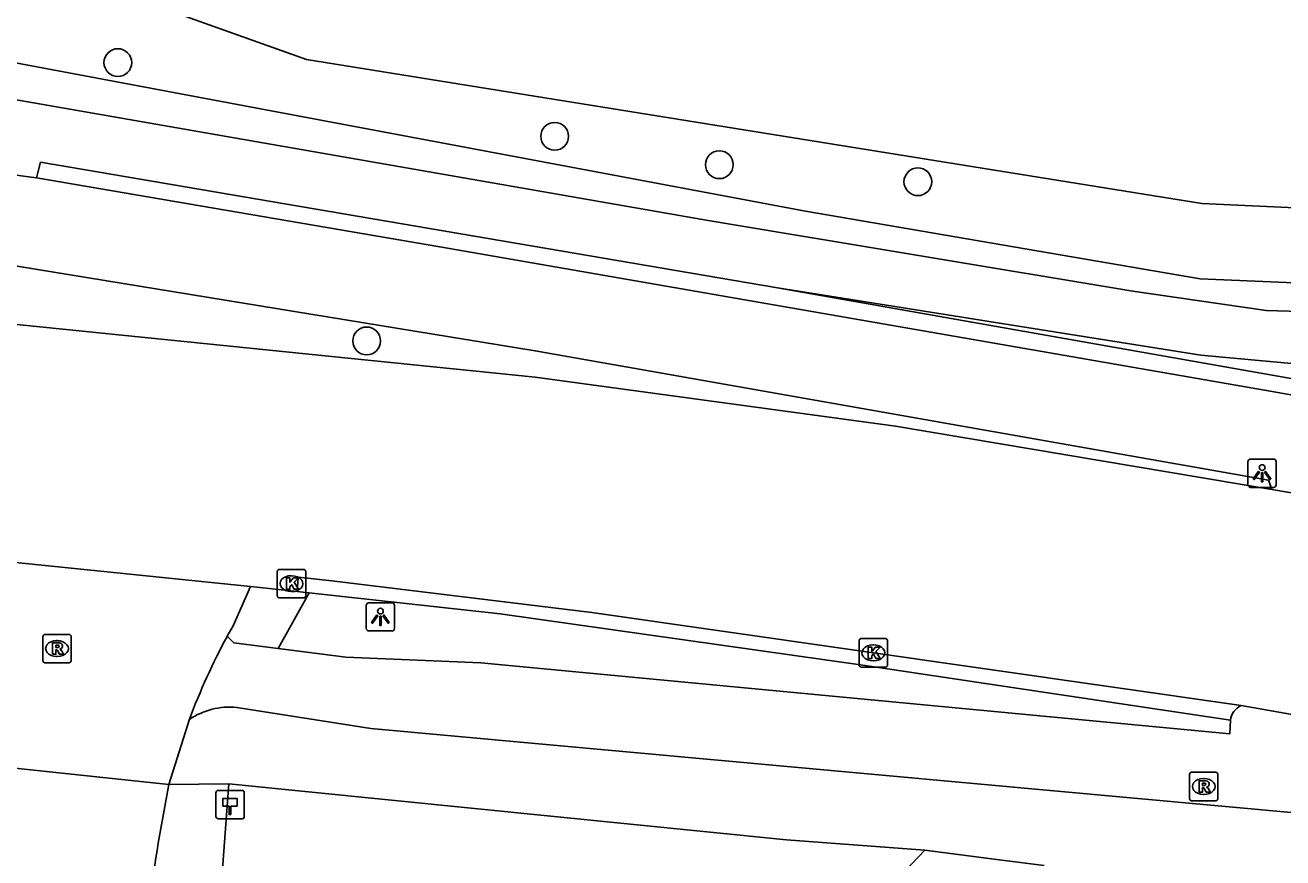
# Model space of a CAD drawing. Extents: x 160203 to 161526, y 379529 to 381797.
# Drawn here: x 161197.75 to 161242.09, y 380902.17 to 380931.52 of the extents above; entities that cross this region are included whole.
import ezdxf

# ---------------------------------------------------------------- set-up
doc = ezdxf.new("R2010")
doc.units = 0
for name, color, linetype in [('IMGEO_Berm_open', 7, 'Continuous'), ('IMGEO_Boom', 7, 'Continuous'), ('IMGEO_Fietspad_gesloten', 7, 'Continuous'), ('IMGEO_Fietspad_open', 7, 'Continuous'), ('IMGEO_Haag', 7, 'Continuous'), ('IMGEO_Hectometerpaal', 7, 'Continuous'), ('IMGEO_Kolk', 7, 'Continuous'), ('IMGEO_Lichtpunt', 7, 'Continuous'), ('IMGEO_Loofbos', 7, 'Continuous'), ('IMGEO_Rijbaan_lokaal_gesloten', 7, 'Continuous'), ('IMGEO_Rijbaan_lokaal_open', 7, 'Continuous'), ('IMGEO_Rioolput', 7, 'Continuous'), ('IMGEO_Voetpad_gesloten', 7, 'Continuous'), ('IMGEO_Voetpad_open', 7, 'Continuous')]:
    doc.layers.add(name, color=color, linetype=linetype)

msp = doc.modelspace()

# ---------------------------------------------------------------- linework, layer by layer
at = {"layer": 'IMGEO_Berm_open'}
msp.add_lwpolyline([(161206.668, 380909.554), (161207.758, 380911.509)], dxfattribs=at)
at = {"layer": 'IMGEO_Boom'}
for centre in [(161201.02, 380930.2), (161216.42, 380927.6), (161222.22, 380926.6), (161229.22, 380926), (161209.792, 380920.392)]:
    msp.add_circle(centre, 0.489, dxfattribs=at)
at = {"layer": 'IMGEO_Fietspad_gesloten'}
for points in [[(161253.048, 380916.598), (161241.514, 380918.649), (161212.367, 380923.709), (161198.149, 380926.137)], [(161195.083, 380923.418), (161215.734, 380920.046), (161241.583, 380915.484), (161241.601, 380915.43), (161241.7, 380915.16)]]:
    msp.add_lwpolyline(points, dxfattribs=at)
msp.add_arc((161165.674, 380693.683), 234.712, 82.04692, 83.85291, dxfattribs=at)
at = {"layer": 'IMGEO_Fietspad_open'}
for points in [[(161204.879, 380909.992), (161205.107, 380909.748), (161206.668, 380909.554)], [(161206.668, 380909.554), (161209.054, 380909.242), (161213.82, 380909.041), (161240.215, 380906.541), (161240.238, 380907.021)], [(161251.155, 380902.792), (161248.82, 380903.189), (161209.939, 380906.737), (161205.213, 380907.478)]]:
    msp.add_lwpolyline(points, dxfattribs=at)
msp.add_arc((161204.98, 380904.883), 2.605, 84.875, 123.4879, dxfattribs=at)
at = {"layer": 'IMGEO_Haag'}
msp.add_lwpolyline([(161253.154, 380917.159), (161224.273, 380922.265)], dxfattribs=at)
at = {"layer": 'IMGEO_Hectometerpaal'}
for p, q in [((161204.478, 380904.468), (161204.478, 380903.627)), ((161204.478, 380904.468), (161204.478, 380903.627)), ((161205.394, 380904.552), (161204.553, 380904.552)), ((161205.394, 380904.552), (161204.553, 380904.552)), ((161205.478, 380903.636), (161205.478, 380904.477)), ((161205.478, 380903.636), (161205.478, 380904.477)), ((161204.562, 380903.552), (161205.403, 380903.552)), ((161204.562, 380903.552), (161205.403, 380903.552))]:
    msp.add_line(p, q, dxfattribs=at)
msp.add_lwpolyline([(161205.003, 380903.696), (161204.943, 380903.696), (161204.943, 380904.001), (161204.723, 380904.001), (161204.723, 380904.27), (161205.223, 380904.27), (161205.223, 380904.001), (161205.003, 380904.001), (161205.003, 380903.696)], dxfattribs=at)
for centre, start, end in [((161204.556, 380904.474), 92.4484, 184.2845), ((161204.556, 380904.474), 92.4484, 184.2845), ((161205.4, 380904.474), 2.4484, 94.2845), ((161205.4, 380904.474), 2.4484, 94.2845), ((161204.556, 380903.63), 182.4484, 274.2845), ((161204.556, 380903.63), 182.4484, 274.2845), ((161205.4, 380903.63), 272.4484, 4.2845), ((161205.4, 380903.63), 272.4484, 4.2845)]:
    msp.add_arc(centre, 0.0779, start, end, dxfattribs=at)
at = {"layer": 'IMGEO_Kolk'}
for p, q in [((161206.641, 380911.411), (161206.641, 380912.263)), ((161206.716, 380912.337), (161207.568, 380912.337)), ((161207.642, 380912.263), (161207.642, 380911.411)), ((161207.129, 380912.117), (161207.154, 380912.117)), ((161207.568, 380911.337), (161206.716, 380911.337)), ((161207.152, 380911.557), (161207.127, 380911.557)), ((161227.15, 380908.973), (161227.15, 380909.825)), ((161227.225, 380909.899), (161228.077, 380909.899)), ((161227.638, 380909.679), (161227.663, 380909.679)), ((161228.151, 380909.825), (161228.151, 380908.973)), ((161227.661, 380909.119), (161227.636, 380909.119)), ((161228.077, 380908.899), (161227.225, 380908.899))]:
    msp.add_line(p, q, dxfattribs=at)
for points in [[(161206.641, 380911.411), (161206.641, 380912.263)], [(161206.716, 380912.337), (161207.568, 380912.337)], [(161207.642, 380912.263), (161207.642, 380911.411)], [(161206.962, 380912.037), (161207.085, 380912.037), (161207.085, 380911.886), (161207.215, 380912.037), (161207.379, 380912.037), (161207.233, 380911.886), (161207.386, 380911.637), (161207.234, 380911.637), (161207.149, 380911.801), (161207.085, 380911.734), (161207.085, 380911.637), (161206.962, 380911.637), (161206.962, 380912.037)], [(161207.568, 380911.337), (161206.716, 380911.337)], [(161227.15, 380908.973), (161227.15, 380909.825)], [(161227.225, 380909.899), (161228.077, 380909.899)], [(161227.471, 380909.599), (161227.594, 380909.599), (161227.594, 380909.448), (161227.724, 380909.599), (161227.888, 380909.599), (161227.742, 380909.448), (161227.895, 380909.199), (161227.743, 380909.199), (161227.658, 380909.363), (161227.594, 380909.296), (161227.594, 380909.199), (161227.471, 380909.199), (161227.471, 380909.599)], [(161228.151, 380909.825), (161228.151, 380908.973)], [(161228.077, 380908.899), (161227.225, 380908.899)]]:
    msp.add_lwpolyline(points, dxfattribs=at)
for centre, start, end in [((161206.718, 380912.261), 91.552, 178.448), ((161206.718, 380912.261), 91.552, 178.448), ((161207.566, 380912.261), 1.552, 88.448), ((161207.566, 380912.261), 1.552, 88.448), ((161206.718, 380911.413), 181.552, 268.448), ((161206.718, 380911.413), 181.552, 268.448), ((161207.566, 380911.413), 271.552, 358.448), ((161207.566, 380911.413), 271.552, 358.448), ((161227.227, 380909.823), 91.552, 178.448), ((161227.227, 380909.823), 91.552, 178.448), ((161228.075, 380909.823), 1.552, 88.448), ((161228.075, 380909.823), 1.552, 88.448), ((161227.227, 380908.975), 181.552, 268.448), ((161227.227, 380908.975), 181.552, 268.448), ((161228.075, 380908.975), 271.552, 358.448), ((161228.075, 380908.975), 271.552, 358.448)]:
    msp.add_arc(centre, 0.0765, start, end, dxfattribs=at)
for centre, major_axis, ratio, start_param, end_param in [((161207.128, 380911.837), (-0.387, 0.002), 0.722429, 4.712389, 7.853982), ((161207.153, 380911.837), (-0.39, 0.002), 0.717154, 1.570796, 4.712389), ((161227.637, 380909.399), (-0.387, 0.002), 0.722429, 4.712389, 7.853982), ((161227.662, 380909.399), (-0.39, 0.002), 0.717154, 1.570796, 4.712389)]:
    msp.add_ellipse(centre, major_axis=major_axis, ratio=ratio, start_param=start_param, end_param=end_param, dxfattribs=at)
at = {"layer": 'IMGEO_Lichtpunt'}
for p, q in [((161240.855, 380916.132), (161240.855, 380915.325)), ((161240.855, 380916.132), (161240.855, 380915.325)), ((161241.757, 380916.227), (161240.949, 380916.227)), ((161241.757, 380916.227), (161240.949, 380916.227)), ((161241.851, 380915.325), (161241.851, 380916.132)), ((161241.851, 380915.325), (161241.851, 380916.132)), ((161240.949, 380915.231), (161241.757, 380915.231)), ((161240.949, 380915.231), (161241.757, 380915.231)), ((161209.776, 380911.07), (161209.776, 380910.263)), ((161209.776, 380911.07), (161209.776, 380910.263)), ((161210.678, 380911.165), (161209.87, 380911.165)), ((161210.678, 380911.165), (161209.87, 380911.165)), ((161210.772, 380910.263), (161210.772, 380911.07)), ((161210.772, 380910.263), (161210.772, 380911.07)), ((161209.87, 380910.169), (161210.678, 380910.169)), ((161209.87, 380910.169), (161210.678, 380910.169))]:
    msp.add_line(p, q, dxfattribs=at)
for points in [[(161241.229, 380915.796), (161241.268, 380915.768), (161241.08, 380915.506), (161241.042, 380915.533), (161241.229, 380915.796)], [(161241.331, 380915.748), (161241.378, 380915.748), (161241.378, 380915.426), (161241.331, 380915.426), (161241.331, 380915.748)], [(161241.441, 380915.768), (161241.479, 380915.795), (161241.666, 380915.533), (161241.627, 380915.505), (161241.441, 380915.768)], [(161210.15, 380910.734), (161210.189, 380910.706), (161210.001, 380910.444), (161209.963, 380910.471), (161210.15, 380910.734)], [(161210.252, 380910.686), (161210.299, 380910.686), (161210.299, 380910.364), (161210.252, 380910.364), (161210.252, 380910.686)], [(161210.362, 380910.706), (161210.4, 380910.733), (161210.587, 380910.471), (161210.548, 380910.443), (161210.362, 380910.706)]]:
    msp.add_lwpolyline(points, dxfattribs=at)
for centre in [(161241.354, 380915.93), (161210.275, 380910.868)]:
    msp.add_circle(centre, 0.0994, dxfattribs=at)
for centre, start, end in [((161240.949, 380916.132), 90, 180), ((161240.949, 380916.132), 90, 180), ((161241.757, 380916.132), 0, 90), ((161241.757, 380916.132), 0, 90), ((161240.949, 380915.325), 180, 270), ((161240.949, 380915.325), 180, 270), ((161241.757, 380915.325), 270, 0), ((161241.757, 380915.325), 270, 360), ((161209.87, 380911.07), 90, 180), ((161209.87, 380911.07), 90, 180), ((161210.678, 380911.07), 0, 90), ((161210.678, 380911.07), 0, 90), ((161209.87, 380910.263), 180, 270), ((161209.87, 380910.263), 180, 270), ((161210.678, 380910.263), 270, 0), ((161210.678, 380910.263), 270, 360)]:
    msp.add_arc(centre, 0.0946, start, end, dxfattribs=at)
at = {"layer": 'IMGEO_Loofbos'}
for points in [[(161201.341, 380932.575), (161207.673, 380930.304), (161239.227, 380925.231), (161252.415, 380924.621)], [(161194.167, 380931.644), (161196.218, 380930.417), (161225.263, 380924.969), (161239.171, 380922.585), (161250.225, 380922.115)]]:
    msp.add_lwpolyline(points, dxfattribs=at)
at = {"layer": 'IMGEO_Rijbaan_lokaal_gesloten'}
for points in [[(161241.7, 380915.16), (161228.429, 380917.385), (161215.734, 380919.116), (161188.202, 380921.915)], [(161241.7, 380915.16), (161252.959, 380913.241)], [(161192.583, 380913.076), (161205.693, 380911.738)], [(161207.337, 380911.555), (161205.693, 380911.738)], [(161207.337, 380911.555), (161207.379, 380912.061), (161208.564, 380911.934), (161217.73, 380910.826), (161240.611, 380907.539)], [(161240.611, 380907.539), (161251.638, 380905.588)], [(161202.822, 380904.76), (161194.289, 380905.667)]]:
    msp.add_lwpolyline(points, dxfattribs=at)
msp.add_arc((161269.121, 380891.612), 67.59, 168.7829, 175.90974, dxfattribs=at)
at = {"layer": 'IMGEO_Rijbaan_lokaal_open'}
for points in [[(161205.693, 380911.738), (161205.081, 380910.356), (161204.879, 380909.992)], [(161207.758, 380911.509), (161207.337, 380911.555)], [(161240.238, 380907.021), (161227.364, 380908.954), (161214.501, 380910.777), (161207.758, 380911.509)], [(161203.543, 380907.056), (161202.822, 380904.76)]]:
    msp.add_lwpolyline(points, dxfattribs=at)
for centre, radius, start, end in [((161225.346, 380898.907), 23.276, 151.5592, 159.5059), ((161240.914, 380906.927), 0.683, 116.3627, 172.1237)]:
    msp.add_arc(centre, radius, start, end, dxfattribs=at)
at = {"layer": 'IMGEO_Rioolput'}
for p, q in [((161198.375, 380909.122), (161198.375, 380909.974)), ((161198.45, 380910.048), (161199.302, 380910.048)), ((161199.376, 380909.974), (161199.376, 380909.122)), ((161198.863, 380909.828), (161198.888, 380909.828)), ((161199.302, 380909.048), (161198.45, 380909.048)), ((161198.886, 380909.268), (161198.861, 380909.268)), ((161238.796, 380904.263), (161238.796, 380905.115)), ((161238.871, 380905.189), (161239.723, 380905.189)), ((161239.797, 380905.115), (161239.797, 380904.263)), ((161239.284, 380904.969), (161239.309, 380904.969)), ((161239.723, 380904.189), (161238.871, 380904.189)), ((161239.307, 380904.409), (161239.282, 380904.409))]:
    msp.add_line(p, q, dxfattribs=at)
for points in [[(161198.375, 380909.122), (161198.375, 380909.974)], [(161198.45, 380910.048), (161199.302, 380910.048)], [(161199.376, 380909.974), (161199.376, 380909.122)], [(161198.964, 380909.746), (161198.712, 380909.748), (161198.712, 380909.348)], [(161198.712, 380909.348), (161198.836, 380909.348), (161198.836, 380909.51), (161198.847, 380909.51)], [(161198.89, 380909.667), (161198.836, 380909.667), (161198.836, 380909.586)], [(161198.836, 380909.586), (161198.888, 380909.586)], [(161198.894, 380909.481), (161198.965, 380909.348), (161199.105, 380909.348), (161199.04, 380909.474)], [(161199.302, 380909.048), (161198.45, 380909.048)], [(161238.796, 380904.263), (161238.796, 380905.115)], [(161238.871, 380905.189), (161239.723, 380905.189)], [(161239.797, 380905.115), (161239.797, 380904.263)], [(161239.385, 380904.887), (161239.133, 380904.889), (161239.133, 380904.489)], [(161239.133, 380904.489), (161239.257, 380904.489), (161239.257, 380904.651), (161239.268, 380904.651)], [(161239.311, 380904.808), (161239.257, 380904.808), (161239.257, 380904.727)], [(161239.257, 380904.727), (161239.309, 380904.727)], [(161239.315, 380904.622), (161239.386, 380904.489), (161239.526, 380904.489), (161239.461, 380904.615)], [(161239.723, 380904.189), (161238.871, 380904.189)]]:
    msp.add_lwpolyline(points, dxfattribs=at)
for centre, radius, start, end in [((161198.452, 380909.972), 0.0765, 91.552, 178.448), ((161198.452, 380909.972), 0.0765, 91.552, 178.448), ((161199.3, 380909.972), 0.0765, 1.552, 88.448), ((161199.3, 380909.972), 0.0765, 1.552, 88.448), ((161198.846, 380909.457), 0.0533, 26.0293, 88.6989), ((161198.872, 380909.775), 0.19, 274.7715, 282.9687), ((161198.896, 380909.571), 0.0964, 77.0061, 93.1865), ((161198.91, 380909.628), 0.0378, 276.6634, 79.6772), ((161198.963, 380909.636), 0.109, 350.3612, 89.416), ((161198.961, 380909.636), 0.112, 277.5842, 350.9817), ((161198.945, 380909.421), 0.108, 29.5134, 73.7905), ((161198.452, 380909.124), 0.0765, 181.552, 268.448), ((161198.452, 380909.124), 0.0765, 181.552, 268.448), ((161199.3, 380909.124), 0.0765, 271.552, 358.448), ((161199.3, 380909.124), 0.0765, 271.552, 358.448), ((161238.873, 380905.113), 0.0765, 91.552, 178.448), ((161238.873, 380905.113), 0.0765, 91.552, 178.448), ((161239.721, 380905.113), 0.0765, 1.552, 88.448), ((161239.721, 380905.113), 0.0765, 1.552, 88.448), ((161239.267, 380904.598), 0.0533, 26.0293, 88.6989), ((161239.293, 380904.916), 0.19, 274.7715, 282.9687), ((161239.317, 380904.712), 0.0964, 77.0061, 93.1865), ((161239.331, 380904.769), 0.0378, 276.6634, 79.6772), ((161239.384, 380904.777), 0.109, 350.3612, 89.416), ((161239.382, 380904.777), 0.112, 277.5842, 350.9817), ((161239.366, 380904.562), 0.108, 29.5134, 73.7905), ((161238.873, 380904.265), 0.0765, 181.552, 268.448), ((161238.873, 380904.265), 0.0765, 181.552, 268.448), ((161239.721, 380904.265), 0.0765, 271.552, 358.448), ((161239.721, 380904.265), 0.0765, 271.552, 358.448)]:
    msp.add_arc(centre, radius, start, end, dxfattribs=at)
for centre, major_axis, ratio, start_param, end_param in [((161198.862, 380909.548), (-0.387, 0.002), 0.722429, 4.712389, 7.853982), ((161198.887, 380909.548), (-0.39, 0.002), 0.717154, 1.570796, 4.712389), ((161239.283, 380904.689), (-0.387, 0.002), 0.722429, 4.712389, 7.853982), ((161239.308, 380904.689), (-0.39, 0.002), 0.717154, 1.570796, 4.712389)]:
    msp.add_ellipse(centre, major_axis=major_axis, ratio=ratio, start_param=start_param, end_param=end_param, dxfattribs=at)
at = {"layer": 'IMGEO_Voetpad_gesloten'}
for points in [[(161249.868, 380920.965), (161244.722, 380921.374), (161241.493, 380921.459), (161236.803, 380922.143), (161221.834, 380924.639), (161196.559, 380929.043)], [(161224.273, 380922.265), (161198.294, 380926.69), (161198.197, 380926.324), (161198.149, 380926.137)], [(161224.273, 380922.265), (161239.194, 380919.886), (161243.798, 380919.468)]]:
    msp.add_lwpolyline(points, dxfattribs=at)
at = {"layer": 'IMGEO_Voetpad_open'}
for points in [[(161204.935, 380904.78), (161202.822, 380904.76)], [(161229.461, 380902.444), (161221.22, 380893.788), (161217.543, 380894.53), (161209.107, 380885.841), (161203.805, 380885.942), (161204.159, 380894.348), (161204.935, 380904.78)], [(161204.935, 380904.78), (161224.592, 380902.81), (161229.461, 380902.444)], [(161233.676, 380901.905), (161232.181, 380902.096), (161229.461, 380902.444)]]:
    msp.add_lwpolyline(points, dxfattribs=at)

doc.saveas('drawing.dxf')
